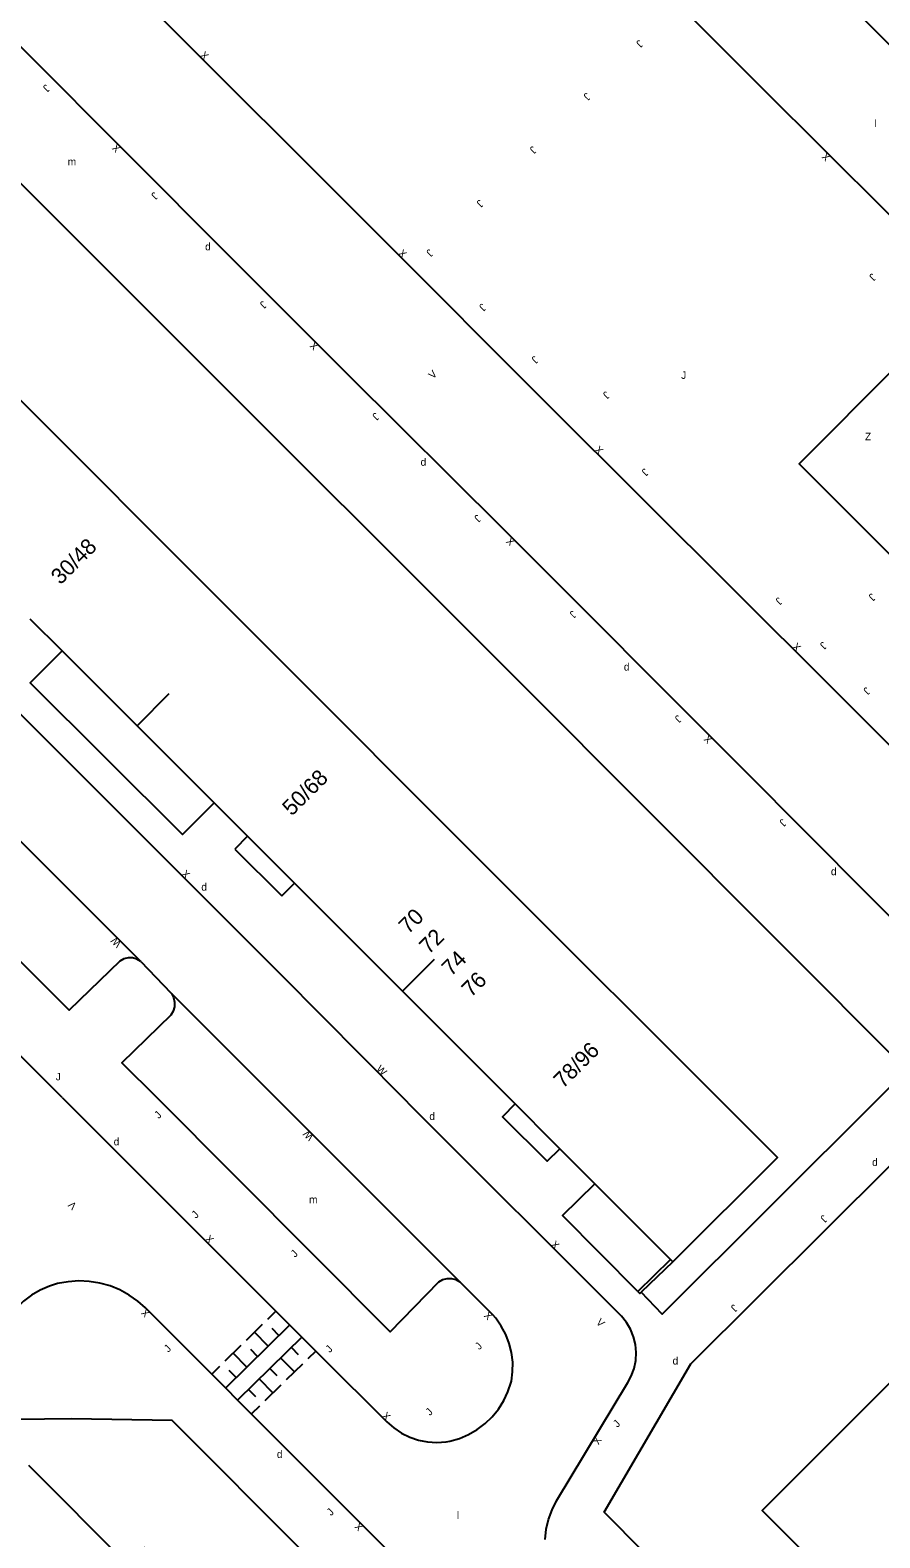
# Model space of a CAD drawing. Extents: x 134999 to 136502, y 457398 to 459002.
# Drawn here: x 136320.2 to 136376.7, y 458570.7 to 458671.1 of the extents above; entities that cross this region are included whole.
import ezdxf

# ---------------------------------------------------------------- set-up
doc = ezdxf.new("R2010")
doc.units = 0
for name, color, linetype in [('RI_DGTB_15', 7, 'Continuous'), ('RI_DGTB_29', 7, 'Continuous'), ('RI_DGTB_3', 7, 'Continuous'), ('RI_DGTB_30', 7, 'Continuous'), ('RI_DGTB_31', 7, 'Continuous'), ('RI_DGTB_32', 7, 'Continuous'), ('RI_DGTB_35', 7, 'Continuous'), ('RI_DGTB_36', 7, 'Continuous'), ('RI_DGTB_4', 7, 'Continuous'), ('RI_DGTB_43', 7, 'Continuous'), ('RI_DGTB_48', 7, 'Continuous'), ('RI_DGTB_53', 7, 'Continuous'), ('RI_DGTB_54', 7, 'Continuous'), ('RI_DGTB_55', 7, 'Continuous'), ('RI_DGTB_7', 7, 'Continuous')]:
    doc.layers.add(name, color=color, linetype=linetype)

msp = doc.modelspace()

# ---------------------------------------------------------------- linework, layer by layer
at = {"layer": 'RI_DGTB_15'}
for p, q in [((136329.386, 458626.879), (136327.27, 458624.754)), ((136347.062, 458609.203), (136344.946, 458607.078))]:
    msp.add_line(p, q, dxfattribs=at)
at = {"layer": 'RI_DGTB_3'}
for p, q in [((136316.528, 458649.406), (136334.207, 458631.72)), ((136334.207, 458631.72), (136351.88, 458614.041)), ((136322.286, 458629.737), (136327.27, 458624.754)), ((136327.27, 458624.754), (136332.403, 458619.621)), ((136351.88, 458614.041), (136365.915, 458600)), ((136344.943, 458607.075), (136352.015, 458600)), ((136357.744, 458594.268), (136362.798, 458589.211)), ((136362.798, 458589.211), (136362.939, 458589.069))]:
    msp.add_line(p, q, dxfattribs=at)
for points in [[(136320.143, 458631.88), (136322.286, 458629.737)], [(136332.403, 458619.621), (136334.625, 458617.397)], [(136334.625, 458617.397), (136337.747, 458614.273)], [(136337.747, 458614.273), (136344.943, 458607.075)], [(136352.015, 458600), (136355.418, 458596.595)], [(136362.939, 458589.069), (136369.913, 458596.001), (136365.915, 458600)], [(136355.418, 458596.595), (136357.744, 458594.268)]]:
    msp.add_lwpolyline(points, dxfattribs=at)
at = {"layer": 'RI_DGTB_31'}
for p, q in [((136335.984, 458585.254), (136336.518, 458585.778)), ((136333.157, 458580.658), (136337.431, 458584.847)), ((136334.559, 458583.858), (136335.628, 458584.905)), ((136336.718, 458584.149), (136336.262, 458584.614)), ((136338.256, 458584.059), (136333.98, 458579.868)), ((136336.006, 458583.45), (136335.093, 458584.382)), ((136333.134, 458582.462), (136334.203, 458583.509)), ((136334.581, 458582.054), (136333.669, 458582.985)), ((136335.294, 458582.752), (136334.837, 458583.218)), ((136336.831, 458582.662), (136337.746, 458581.729)), ((136337.544, 458583.361), (136338.001, 458582.894)), ((136339.171, 458583.126), (136338.636, 458582.602)), ((136332.244, 458581.589), (136332.778, 458582.113)), ((136333.869, 458581.356), (136333.413, 458581.822)), ((136336.118, 458581.964), (136336.576, 458581.497)), ((136338.28, 458582.253), (136337.211, 458581.205)), ((136334.693, 458580.567), (136335.15, 458580.1)), ((136335.406, 458581.265), (136336.32, 458580.332)), ((136336.855, 458580.856), (136335.786, 458579.808)), ((136335.43, 458579.459), (136334.895, 458578.935))]:
    msp.add_line(p, q, dxfattribs=at)
at = {"layer": 'RI_DGTB_4'}
msp.add_line((136320.05, 458575.523), (136326.605, 458568.943), dxfattribs=at)
msp.add_lwpolyline([(136386.563, 458590.206), (136368.884, 458572.507), (136375.859, 458565.554), (136380.987, 458570.686)], dxfattribs=at)
at = {"layer": 'RI_DGTB_48'}
for p, q in [((136360.611, 458587.093), (136362.798, 458589.211)), ((136362.939, 458589.069), (136360.842, 458587.039))]:
    msp.add_line(p, q, dxfattribs=at)
at = {"layer": 'RI_DGTB_53'}
msp.add_lwpolyline([(136379.668, 458633.884), (136371.353, 458642.198), (136377.891, 458648.735), (136384.043, 458642.607)], dxfattribs=at)
at = {"layer": 'RI_DGTB_54'}
for p, q in [((136327.515, 458609.057), (136329.512, 458606.985)), ((136336.495, 458600), (136329.512, 458606.985)), ((136348.764, 458587.728), (136336.495, 458600))]:
    msp.add_line(p, q, dxfattribs=at)
for points in [[(136381.471, 458666.012), (136345.302, 458702.049)], [(136312.911, 458676.593), (136333.433, 458656.02), (136341.354, 458648.107), (136351.627, 458637.887), (136367.696, 458621.798), (136375.97, 458613.476), (136384.692, 458604.802)], [(136361, 458675.143), (136368.914, 458667.185), (136377.208, 458658.939), (136390.208, 458645.974)], [(136376.699, 458600), (136378.531, 458601.827), (136352.657, 458627.777), (136305.905, 458674.467), (136298.658, 458667.282)], [(136384.701, 458616.605), (136384.488, 458616.683), (136384.024, 458616.913), (136383.601, 458617.212), (136383.229, 458617.573), (136373.378, 458627.453), (136354.679, 458646.085), (136343.353, 458657.44), (136328.04, 458672.744)], [(136344.96, 458600), (136336.907, 458608.123), (136322.731, 458622.312), (136283.2, 458661.734), (136282.15, 458662.756), (136275.121, 458655.702), (136274.833, 458655.43), (136274.271, 458654.986), (136273.664, 458654.607), (136273.018, 458654.298), (136272.341, 458654.063), (136271.643, 458653.904), (136270.931, 458653.825), (136270.607, 458653.845), (136269.887, 458653.948), (136269.183, 458654.129), (136268.503, 458654.386), (136267.855, 458654.716), (136267.248, 458655.115), (136266.688, 458655.579), (136259.345, 458662.935), (136257.419, 458664.879)], [(136327.515, 458609.057), (136327.26, 458609.214), (136326.972, 458609.298), (136326.673, 458609.304), (136326.382, 458609.23), (136326.122, 458609.083), (136322.752, 458605.82), (136305.897, 458622.661), (136284.64, 458643.947), (136287.921, 458647.224), (136288.08, 458647.459), (136288.167, 458647.73), (136288.176, 458648.014), (136288.105, 458648.289), (136288.015, 458648.46)], [(136327.515, 458609.057), (136317.285, 458619.265), (136304.588, 458631.872), (136294.546, 458641.88), (136288.015, 458648.46)], [(136332.403, 458619.621), (136330.301, 458617.508), (136320.166, 458627.625), (136322.286, 458629.737)], [(136322.291, 458600), (136305.362, 458616.922)], [(136329.512, 458606.985), (136329.556, 458606.927), (136329.702, 458606.655), (136329.773, 458606.354), (136329.765, 458606.045), (136329.678, 458605.749), (136329.518, 458605.484), (136326.266, 458602.325), (136328.583, 458600)], [(136322.291, 458600), (136336.107, 458586.189)], [(136328.583, 458600), (136344.12, 458584.41), (136347.373, 458587.724), (136347.629, 458587.878), (136347.916, 458587.958), (136348.214, 458587.96), (136348.502, 458587.882), (136348.764, 458587.728)], [(136354.44, 458570.583), (136354.516, 458571.256), (136354.67, 458571.916), (136354.901, 458572.553), (136355.206, 458573.159), (136359.941, 458581.038), (136360.172, 458581.46), (136360.361, 458581.962), (136360.473, 458582.486), (136360.505, 458583.021), (136360.458, 458583.555), (136360.332, 458584.076), (136360.13, 458584.572), (136359.856, 458585.033), (136359.517, 458585.448), (136345.656, 458599.297), (136344.96, 458600)], [(136380.987, 458570.686), (136383.076, 458568.64), (136373.274, 458558.898), (136371.775, 458558.882), (136358.37, 458572.404), (136364.149, 458582.265), (136381.963, 458600)], [(136376.699, 458600), (136362.23, 458585.569), (136360.842, 458587.039)], [(136360.611, 458587.093), (136355.604, 458592.149), (136357.744, 458594.268)], [(136331.873, 458581.961), (136327.835, 458586.004), (136327.334, 458586.444), (136326.754, 458586.85), (136326.132, 458587.189), (136325.475, 458587.455), (136324.793, 458587.645), (136324.094, 458587.757), (136323.387, 458587.79), (136322.681, 458587.743), (136321.984, 458587.616), (136321.438, 458587.449), (136320.827, 458587.184), (136320.252, 458586.848), (136319.722, 458586.446), (136319.243, 458585.983), (136285.799, 458552.544)], [(136339.563, 458582.734), (136343.894, 458578.405), (136344.361, 458578.003), (136344.875, 458577.664), (136345.43, 458577.395), (136346.014, 458577.2), (136346.619, 458577.083), (136347.233, 458577.044), (136347.848, 458577.086), (136348.098, 458577.126), (136348.732, 458577.309), (136349.34, 458577.567), (136349.911, 458577.897), (136350.439, 458578.293), (136350.915, 458578.751), (136351.332, 458579.262), (136351.684, 458579.82), (136351.967, 458580.417), (136352.175, 458581.044), (136352.193, 458581.114), (136352.277, 458581.746), (136352.282, 458582.383), (136352.207, 458583.016), (136352.053, 458583.635), (136351.824, 458584.229), (136351.521, 458584.79), (136351.151, 458585.309), (136350.962, 458585.528), (136348.764, 458587.728)], [(136360.611, 458587.093), (136360.752, 458586.951), (136360.842, 458587.039)], [(136336.107, 458586.189), (136339.563, 458582.734)], [(136335.302, 458578.528), (136331.873, 458581.961)], [(136326.605, 458568.943), (136327.766, 458570.053), (136332.169, 458565.634), (136334.114, 458565.277), (136338.47, 458569.628), (136329.611, 458578.498), (136322.909, 458578.617), (136317.468, 458578.533), (136314.659, 458575.719), (136317.265, 458573.044)], [(136395.969, 458517.745), (136384.465, 458529.336), (136373.479, 458540.298), (136335.302, 458578.528)]]:
    msp.add_lwpolyline(points, dxfattribs=at)
at = {"layer": 'RI_DGTB_55'}
msp.add_lwpolyline([(136335.301, 458578.527), (136335.302, 458578.528)], dxfattribs=at)
at = {"layer": 'RI_DGTB_7'}
for p, q in [((136334.625, 458617.397), (136333.779, 458616.551)), ((136333.779, 458616.551), (136336.902, 458613.428))]:
    msp.add_line(p, q, dxfattribs=at)
for points in [[(136336.902, 458613.428), (136337.747, 458614.273)], [(136352.458, 458599.575), (136351.612, 458598.725), (136354.579, 458595.756), (136355.418, 458596.595)], [(136352.458, 458599.575), (136351.612, 458598.725), (136354.579, 458595.756), (136355.418, 458596.595)], [(136352.458, 458599.575), (136351.612, 458598.725), (136354.579, 458595.756), (136355.418, 458596.595)]]:
    msp.add_lwpolyline(points, dxfattribs=at)

# ---------------------------------------------------------------- texts
at = {"layer": 'RI_DGTB_29'}
for p in [(136331.804, 458656.414), (136346.152, 458642.069), (136359.685, 458628.433), (136373.472, 458614.809), (136331.552, 458613.779), (136346.734, 458598.506), (136325.717, 458596.818), (136376.214, 458595.446), (136362.929, 458582.226), (136336.584, 458576.008)]:
    msp.add_text('d', height=0.5, dxfattribs=at).set_placement(p)
at = {"layer": 'RI_DGTB_30'}
for s, rotation, p in [('X', 315.42993, (136331.423, 458669.36)), ('X', 135.42994, (136326.227, 458663.235)), ('X', 135.42994, (136373.479, 458662.65)), ('X', 315.42993, (136344.614, 458656.174)), ('X', 135.42994, (136339.393, 458650.069)), ('V', 45.39637, (136346.979, 458647.816)), ('X', 315.42993, (136357.692, 458643.086)), ('X', 135.42994, (136352.472, 458637.045)), ('X', 315.42993, (136370.852, 458629.971)), ('X', 135.42994, (136365.622, 458623.876)), ('X', 316.09805, (136330.184, 458614.846)), ('W', 136.07597, (136326.274, 458610.302)), ('W', 316.07596, (136343.152, 458601.846)), ('W', 134.88925, (136339.072, 458597.423)), ('V', 135.97653, (136323.294, 458592.835)), ('X', 314.98376, (136331.753, 458590.544)), ('X', 314.98376, (136354.777, 458590.175)), ('X', 134.98376, (136328.168, 458585.672)), ('X', 134.98376, (136350.993, 458585.498)), ('V', 314.98376, (136357.798, 458584.994)), ('X', 314.98376, (136343.534, 458578.766)), ('X', 238.66995, (136357.802, 458577.477)), ('X', 134.98376, (136342.379, 458571.439))]:
    msp.add_text(s, height=0.5, rotation=rotation, dxfattribs=at).set_placement(p)
at = {"layer": 'RI_DGTB_31'}
for rotation, p in [(225.20224, (136360.683, 458670.464)), (225.20224, (136321.184, 458667.502)), (225.20224, (136357.178, 458666.943)), (225.20224, (136353.596, 458663.392)), (225.20224, (136328.392, 458660.335)), (225.20224, (136350.059, 458659.821)), (225.20224, (136346.713, 458656.534)), (225.20224, (136376.196, 458654.918)), (225.20224, (136335.626, 458653.085)), (225.20224, (136350.226, 458652.913)), (225.20224, (136353.719, 458649.426)), (225.20224, (136358.47, 458647.072)), (225.20224, (136343.115, 458645.644)), (225.20224, (136361.047, 458641.935)), (225.20224, (136349.904, 458638.856)), (225.20224, (136369.966, 458633.355)), (225.20224, (136376.161, 458633.616)), (225.20224, (136356.252, 458632.469)), (225.20224, (136372.917, 458630.392)), (225.20224, (136375.811, 458627.371)), (225.20224, (136363.255, 458625.507)), (225.20224, (136370.224, 458618.596)), (45.11394, (136328.716, 458598.561)), (45.11394, (136331.197, 458591.92)), (225.20224, (136372.949, 458592.225)), (45.11394, (136337.792, 458589.323)), (225.20224, (136366.985, 458586.272)), (45.11394, (136329.355, 458583.005)), (45.11394, (136340.105, 458582.981)), (45.11394, (136350.059, 458583.171)), (45.11394, (136346.772, 458578.79)), (45.11394, (136359.255, 458578.002)), (45.11394, (136340.192, 458572.12))]:
    msp.add_text('J', height=0.5, rotation=rotation, dxfattribs=at).set_placement(p)
for p in [(136363.499, 458647.853), (136321.86, 458601.147)]:
    msp.add_text('J', height=0.5, dxfattribs=at).set_placement(p)
at = {"layer": 'RI_DGTB_32'}
msp.add_text('Z', height=0.5, dxfattribs=at).set_placement((136375.74, 458643.768))
at = {"layer": 'RI_DGTB_35'}
msp.add_text('78/96', height=1.054, rotation=44.9922, dxfattribs=at).set_placement((136355.637, 458600.556))
at = {"layer": 'RI_DGTB_36'}
for s, rotation, p in [('30/48', 44.9922, (136322.174, 458634.099)), ('50/68', 44.9922, (136337.572, 458618.704)), ('70', 44.9922, (136345.333, 458610.833)), ('72', 45.0077, (136346.698, 458609.484)), ('74', 44.9922, (136348.189, 458608.025)), ('76', 45.0077, (136349.52, 458606.624))]:
    msp.add_text(s, height=1.054, rotation=rotation, dxfattribs=at).set_placement(p)
at = {"layer": 'RI_DGTB_43'}
for s, p in [('l', (136376.377, 458664.616)), ('m', (136322.658, 458662.07)), ('m', (136338.728, 458592.961)), ('l', (136348.567, 458571.949))]:
    msp.add_text(s, height=0.5, dxfattribs=at).set_placement(p)

doc.saveas('drawing.dxf')
